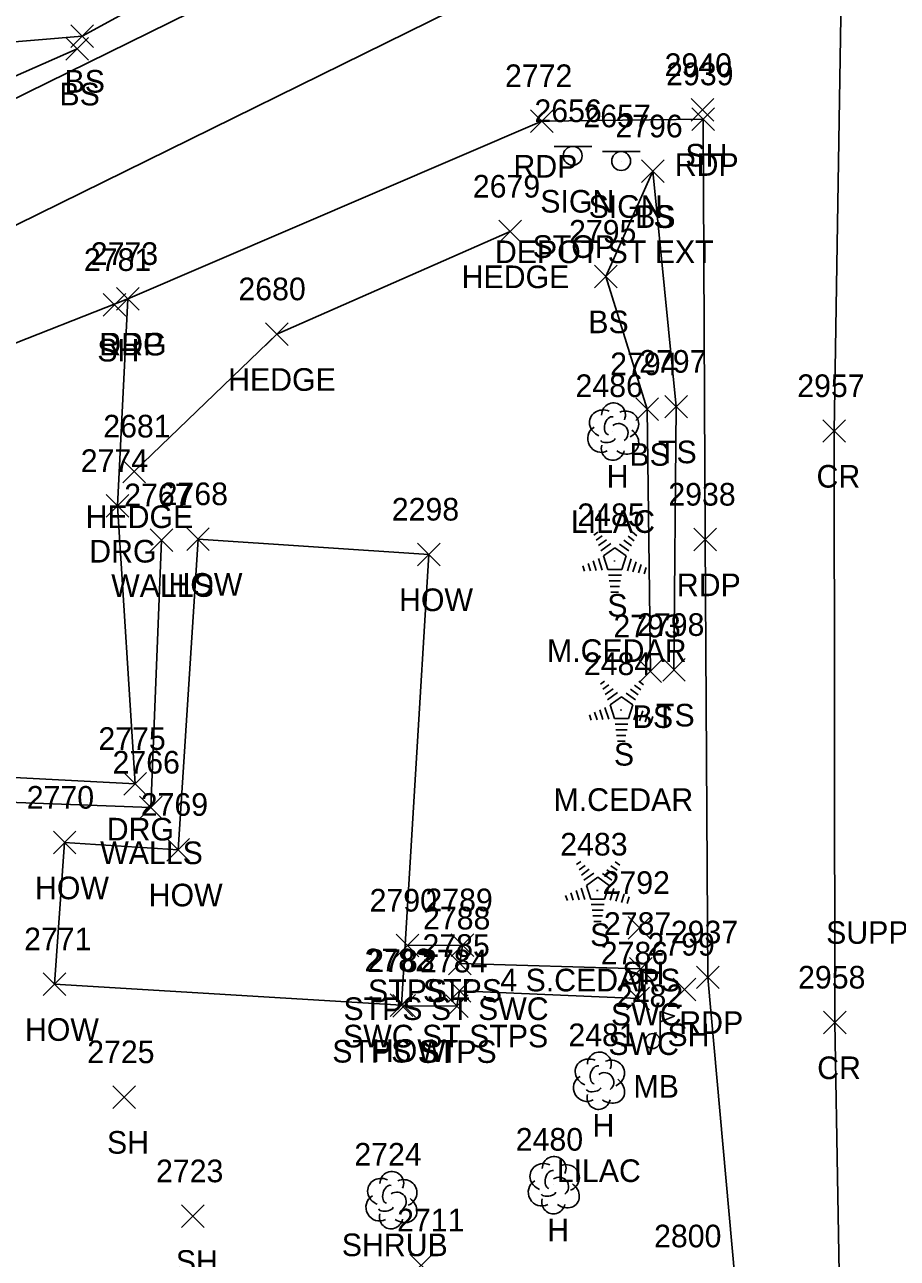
# Model space of a CAD drawing. Extents: x 1609623 to 1616187, y 756677 to 762826.
# Drawn here: x 1610535.9 to 1610613, y 761921.9 to 762030.9 of the extents above; entities that cross this region are included whole.
import ezdxf

# ---------------------------------------------------------------- set-up
doc = ezdxf.new("R2010")
doc.units = 0
for name, color, linetype in [('L_A', 7, 'Continuous'), ('L_C', 7, 'Continuous'), ('L_I', 7, 'Continuous'), ('L_TIC', 7, 'Continuous'), ('LAHR', 7, 'Continuous'), ('LBC', 7, 'Continuous'), ('LBF', 7, 'Continuous'), ('LELB', 7, 'Continuous'), ('LMB', 7, 'Continuous'), ('LSH', 7, 'Continuous'), ('LTC', 7, 'Continuous'), ('LTD', 7, 'Continuous'), ('LWS', 7, 'Continuous'), ('P_A', 7, 'Continuous'), ('P_I', 7, 'Continuous'), ('P_TIC', 7, 'Continuous'), ('PET', 7, 'Continuous'), ('PRC', 7, 'Continuous'), ('R_A', 7, 'Continuous'), ('R_I', 7, 'Continuous'), ('R_TIC', 7, 'Continuous'), ('RDG', 7, 'Continuous'), ('RSW', 7, 'Continuous'), ('S_A', 7, 'Continuous'), ('S_C', 7, 'Continuous'), ('S_I', 7, 'Continuous'), ('SSGN', 7, 'Continuous')]:
    doc.layers.add(name, color=color, linetype=linetype)

msp = doc.modelspace()

# ---------------------------------------------------------------- linework, layer by layer
at = {"layer": 'L_TIC'}
for points in [[(1610539.96, 762028.92), (1610541.96, 762030.92)], [(1610541.96, 762028.92), (1610539.96, 762030.92)], [(1610539.51, 762027.79), (1610541.51, 762029.79)], [(1610541.51, 762027.79), (1610539.51, 762029.79)], [(1610594.76, 762022.39), (1610596.76, 762024.39)], [(1610596.76, 762022.39), (1610594.76, 762024.39)], [(1610590.37, 762016.97), (1610592.37, 762018.97)], [(1610592.37, 762016.97), (1610590.37, 762018.97)], [(1610590.37, 762016.97), (1610592.37, 762018.97)], [(1610592.37, 762016.97), (1610590.37, 762018.97)], [(1610577.78, 762011.65), (1610579.78, 762013.65)], [(1610579.78, 762011.65), (1610577.78, 762013.65)], [(1610586.23, 762007.67), (1610588.23, 762009.67)], [(1610588.23, 762007.67), (1610586.23, 762009.67)], [(1610542.8, 762005.17), (1610544.8, 762007.17)], [(1610544.8, 762005.17), (1610542.8, 762007.17)], [(1610557.15, 762002.58), (1610559.15, 762004.58)], [(1610559.15, 762002.58), (1610557.15, 762004.58)], [(1610592.42, 761996.18), (1610594.42, 761998.18)], [(1610594.42, 761996.18), (1610592.42, 761998.18)], [(1610589.86, 761995.96), (1610591.86, 761997.96)], [(1610591.86, 761995.96), (1610589.86, 761997.96)], [(1610544.56, 761990.46), (1610546.56, 761992.46)], [(1610546.56, 761990.46), (1610544.56, 761992.46)], [(1610546.97, 761984.38), (1610548.97, 761986.38)], [(1610548.97, 761984.38), (1610546.97, 761986.38)], [(1610550.19, 761984.48), (1610552.19, 761986.48)], [(1610552.19, 761984.48), (1610550.19, 761986.48)], [(1610570.57, 761983.12), (1610572.57, 761985.12)], [(1610572.57, 761983.12), (1610570.57, 761985.12)], [(1610590.15, 761972.8), (1610592.15, 761974.8)], [(1610592.15, 761972.8), (1610590.15, 761974.8)], [(1610592.24, 761972.93), (1610594.24, 761974.93)], [(1610594.24, 761972.93), (1610592.24, 761974.93)], [(1610546.01, 761960.77), (1610548.01, 761962.77)], [(1610548.01, 761960.77), (1610546.01, 761962.77)], [(1610538.41, 761957.67), (1610540.41, 761959.67)], [(1610540.41, 761957.67), (1610538.41, 761959.67)], [(1610548.44, 761957.04), (1610550.44, 761959.04)], [(1610550.44, 761957.04), (1610548.44, 761959.04)], [(1610589.19, 761950.14), (1610591.19, 761952.14)], [(1610591.19, 761950.14), (1610589.19, 761952.14)], [(1610568.69, 761948.58), (1610570.69, 761950.58)], [(1610570.69, 761948.58), (1610568.69, 761950.58)], [(1610573.55, 761948.61), (1610575.55, 761950.61)], [(1610575.55, 761948.61), (1610573.55, 761950.61)], [(1610573.33, 761947), (1610575.33, 761949)], [(1610575.33, 761947), (1610573.33, 761949)], [(1610537.52, 761945.16), (1610539.52, 761947.16)], [(1610539.52, 761945.16), (1610537.52, 761947.16)], [(1610573.28, 761944.58), (1610575.28, 761946.58)], [(1610575.28, 761944.58), (1610573.28, 761946.58)], [(1610593.17, 761944.69), (1610595.17, 761946.69)], [(1610595.17, 761944.69), (1610593.17, 761946.69)], [(1610568.16, 761943.3), (1610570.16, 761945.3)], [(1610570.16, 761943.3), (1610568.16, 761945.3)], [(1610568.4, 761943.24), (1610570.4, 761945.24)], [(1610570.4, 761943.24), (1610568.4, 761945.24)], [(1610573.07, 761943.21), (1610575.07, 761945.21)], [(1610575.07, 761943.21), (1610573.07, 761945.21)], [(1610543.66, 761935.19), (1610545.66, 761937.19)], [(1610545.66, 761935.19), (1610543.66, 761937.19)], [(1610549.74, 761924.67), (1610551.74, 761926.67)], [(1610551.74, 761924.67), (1610549.74, 761926.67)], [(1610569.91, 761920.33), (1610571.91, 761922.33)], [(1610571.91, 761920.33), (1610569.91, 761922.33)]]:
    msp.add_lwpolyline(points, dxfattribs=at)
at = {"layer": 'LAHR'}
msp.add_lwpolyline([(1610578.78, 762012.65), (1610558.15, 762003.58), (1610545.56, 761991.46)], dxfattribs=at)
at = {"layer": 'LBC'}
for points in [[(1610571.57, 761984.12), (1610551.19, 761985.48), (1610549.44, 761958.04), (1610539.41, 761958.67), (1610538.52, 761946.16)], [(1610569.16, 761944.3), (1610571.57, 761984.12)], [(1610569.16, 761944.3), (1610538.52, 761946.16)]]:
    msp.add_lwpolyline(points, dxfattribs=at)
at = {"layer": 'LBF'}
for points in [[(1610574.33, 761948), (1610574.55, 761949.61), (1610569.69, 761949.58)], [(1610569.4, 761944.24), (1610574.07, 761944.21), (1610574.28, 761945.58)]]:
    msp.add_lwpolyline(points, dxfattribs=at)
at = {"layer": 'LELB'}
for points in [[(1610593.52, 762087.9), (1610586.3, 762069.19), (1610572.23, 762053.77), (1610574.3, 762048.25), (1610559.77, 762040.18), (1610540.96, 762029.92), (1610522, 762028.31), (1610496.6, 762029.88), (1610470.76, 762014.43), (1610459.21, 762003.19), (1610487.51, 762007.45), (1610510.51, 762015.56), (1610540.51, 762028.79)], [(1610591.15, 761973.8), (1610590.86, 761996.96), (1610587.23, 762008.67), (1610591.37, 762017.97)], [(1610591.37, 762017.97), (1610593.42, 761997.18), (1610593.24, 761973.93)]]:
    msp.add_lwpolyline(points, dxfattribs=at)
at = {"layer": 'LMB'}
for p, q in [((1610592.01, 761943.74), (1610593.3, 761943.35)), ((1610592.01, 761941.14), (1610592.01, 761943.74)), ((1610592.01, 761942.84), (1610593.29, 761943.34)), ((1610591.36, 761941.14), (1610591.36, 761941.14))]:
    msp.add_line(p, q, dxfattribs=at)
msp.add_circle((1610591.36, 761941.14), 0.656, dxfattribs=at)
at = {"layer": 'LSH'}
msp.add_line((1610568.26, 761927.14), (1610568.26, 761927.14), dxfattribs=at)
msp.add_line((1610568.26, 761927.14), (1610568.26, 761927.14), dxfattribs=at)
msp.add_arc((1610568.31, 761928.57), 1.05, 335.5272, 180.9563, dxfattribs=at)
for centre, major_axis, ratio, start_param, end_param in [((1610567.47, 761927.81), (1.21, -0.51), 0.895232, 1.570796, 4.712389), ((1610568.05, 761927.6), (-0.208, -0.792), 0.645439, 3.141593, 6.283185), ((1610569.3, 761927.72), (-1.14, -0.48), 0.949671, 1.570796, 4.712389), ((1610567.18, 761926.43), (0.58, -1.04), 0.959034, 3.141593, 6.283185), ((1610568.76, 761926.97), (-0.5, 0.667), 0.989748, 3.141593, 6.283185), ((1610567.8, 761926.39), (-0.625, -0.083), 0.423636, 0, 3.141593), ((1610569.26, 761926.31), (-1.09, 0.79), 0.841452, 1.570796, 4.712389), ((1610568.26, 761925.64), (0.26, 1.06), 0.942809, 1.570796, 4.712389)]:
    msp.add_ellipse(centre, major_axis=major_axis, ratio=ratio, start_param=start_param, end_param=end_param, dxfattribs=at)
at = {"layer": 'LTC'}
for p, q in [((1610586.16, 761985.84), (1610586.51, 761986.1)), ((1610586.37, 761985.38), (1610586.9, 761985.76)), ((1610586.58, 761984.91), (1610587.28, 761985.42)), ((1610586.79, 761984.44), (1610587.66, 761985.08)), ((1610588.81, 761985.39), (1610589.49, 761984.89)), ((1610589.18, 761985.73), (1610589.73, 761985.33)), ((1610589.56, 761986.08), (1610589.97, 761985.78)), ((1610587.01, 761983.99), (1610588.02, 761984.72)), ((1610587.01, 761983.99), (1610587.4, 761982.8)), ((1610588.02, 761984.72), (1610589.02, 761984)), ((1610588.44, 761985.04), (1610589.25, 761984.45)), ((1610589.02, 761984), (1610588.63, 761982.8)), ((1610585.19, 761983.12), (1610585.34, 761982.65)), ((1610585.65, 761983.34), (1610585.86, 761982.69)), ((1610586.1, 761983.55), (1610586.37, 761982.72)), ((1610586.56, 761983.77), (1610586.89, 761982.75)), ((1610589.46, 761983.73), (1610589.12, 761982.69)), ((1610589.9, 761983.48), (1610589.61, 761982.59)), ((1610590.35, 761983.23), (1610590.11, 761982.5)), ((1610590.79, 761982.98), (1610590.6, 761982.4)), ((1610588.63, 761982.8), (1610587.4, 761982.8)), ((1610588.59, 761982.3), (1610587.45, 761982.3)), ((1610588.51, 761981.8), (1610587.52, 761981.8)), ((1610588.42, 761981.3), (1610587.59, 761981.3)), ((1610588.34, 761980.8), (1610587.66, 761980.8)), ((1610586.74, 761972.68), (1610587.09, 761972.94)), ((1610586.95, 761972.22), (1610587.48, 761972.6)), ((1610587.16, 761971.75), (1610587.86, 761972.26)), ((1610589.39, 761972.23), (1610590.07, 761971.73)), ((1610589.76, 761972.57), (1610590.31, 761972.17)), ((1610590.14, 761972.92), (1610590.55, 761972.62)), ((1610587.37, 761971.28), (1610588.24, 761971.92)), ((1610587.59, 761970.83), (1610588.6, 761971.56)), ((1610588.6, 761971.56), (1610589.6, 761970.84)), ((1610589.02, 761971.88), (1610589.83, 761971.29)), ((1610585.77, 761969.96), (1610585.92, 761969.49)), ((1610586.23, 761970.18), (1610586.44, 761969.53)), ((1610586.68, 761970.39), (1610586.95, 761969.56)), ((1610587.14, 761970.61), (1610587.47, 761969.59)), ((1610587.59, 761970.83), (1610587.98, 761969.64)), ((1610589.6, 761970.84), (1610589.21, 761969.64)), ((1610590.04, 761970.57), (1610589.7, 761969.53)), ((1610590.48, 761970.32), (1610590.19, 761969.43)), ((1610590.93, 761970.07), (1610590.69, 761969.34)), ((1610589.21, 761969.64), (1610587.98, 761969.64)), ((1610589.17, 761969.14), (1610588.03, 761969.14)), ((1610591.37, 761969.82), (1610591.18, 761969.24)), ((1610589.09, 761968.64), (1610588.1, 761968.64)), ((1610589, 761968.14), (1610588.17, 761968.14)), ((1610588.92, 761967.64), (1610588.24, 761967.64)), ((1610584.64, 761956.74), (1610585, 761956.99)), ((1610588.04, 761956.98), (1610588.46, 761956.67)), ((1610584.85, 761956.27), (1610585.38, 761956.65)), ((1610585.06, 761955.8), (1610585.76, 761956.32)), ((1610585.27, 761955.34), (1610586.15, 761955.98)), ((1610586.93, 761955.93), (1610587.74, 761955.34)), ((1610587.3, 761956.28), (1610587.98, 761955.79)), ((1610587.67, 761956.63), (1610588.22, 761956.23)), ((1610585.04, 761954.66), (1610585.37, 761953.65)), ((1610585.5, 761954.88), (1610586.51, 761955.62)), ((1610585.5, 761954.88), (1610585.88, 761953.69)), ((1610586.51, 761955.62), (1610587.5, 761954.89)), ((1610587.5, 761954.89), (1610587.11, 761953.69)), ((1610587.94, 761954.62), (1610587.6, 761953.58)), ((1610583.67, 761954.01), (1610583.83, 761953.55)), ((1610584.13, 761954.23), (1610584.34, 761953.58)), ((1610584.59, 761954.45), (1610584.86, 761953.61)), ((1610587.11, 761953.69), (1610585.88, 761953.69)), ((1610588.39, 761954.37), (1610588.1, 761953.49)), ((1610588.83, 761954.12), (1610588.59, 761953.39)), ((1610589.27, 761953.87), (1610589.09, 761953.3)), ((1610587.07, 761953.19), (1610585.93, 761953.19)), ((1610586.99, 761952.69), (1610586, 761952.69)), ((1610586.91, 761952.19), (1610586.08, 761952.19)), ((1610586.82, 761951.69), (1610586.15, 761951.69))]:
    msp.add_line(p, q, dxfattribs=at)
at = {"layer": 'LTD'}
for p, q in [((1610587.85, 761995.03), (1610587.85, 761995.03)), ((1610587.85, 761995.03), (1610587.85, 761995.03)), ((1610586.6, 761937.69), (1610586.6, 761937.69)), ((1610586.6, 761937.69), (1610586.6, 761937.69)), ((1610582.6, 761928.46), (1610582.6, 761928.46)), ((1610582.6, 761928.46), (1610582.6, 761928.46))]:
    msp.add_line(p, q, dxfattribs=at)
for centre in [(1610587.9, 761996.46), (1610586.65, 761939.12), (1610582.65, 761929.89)]:
    msp.add_arc(centre, 1.05, 335.5272, 180.9563, dxfattribs=at)
for centre, major_axis, ratio, start_param, end_param in [((1610587.06, 761995.69), (1.21, -0.51), 0.895232, 1.570796, 4.712389), ((1610587.65, 761995.49), (-0.208, -0.792), 0.645439, 3.141593, 6.283185), ((1610588.9, 761995.61), (-1.14, -0.48), 0.949671, 1.570796, 4.712389), ((1610586.77, 761994.32), (0.58, -1.04), 0.959034, 3.141593, 6.283185), ((1610588.35, 761994.86), (-0.5, 0.667), 0.989748, 3.141593, 6.283185), ((1610588.85, 761994.19), (-1.09, 0.79), 0.841452, 1.570796, 4.712389), ((1610587.4, 761994.28), (-0.625, -0.083), 0.423636, 0, 3.141593), ((1610587.85, 761993.53), (0.26, 1.06), 0.942809, 1.570796, 4.712389), ((1610585.81, 761938.36), (1.21, -0.51), 0.895232, 1.570796, 4.712389), ((1610587.64, 761938.27), (-1.14, -0.48), 0.949671, 1.570796, 4.712389), ((1610586.39, 761938.15), (-0.208, -0.792), 0.645439, 3.141593, 6.283185), ((1610587.1, 761937.52), (-0.5, 0.667), 0.989748, 3.141593, 6.283185), ((1610585.52, 761936.98), (0.58, -1.04), 0.959034, 3.141593, 6.283185), ((1610587.6, 761936.86), (-1.09, 0.79), 0.841452, 1.570796, 4.712389), ((1610586.6, 761936.19), (0.26, 1.06), 0.942809, 1.570796, 4.712389), ((1610586.14, 761936.94), (-0.625, -0.083), 0.423636, 0, 3.141593), ((1610581.81, 761929.12), (1.21, -0.51), 0.895232, 1.570796, 4.712389), ((1610582.4, 761928.91), (-0.208, -0.792), 0.645439, 3.141593, 6.283185), ((1610583.65, 761929.04), (-1.14, -0.48), 0.949671, 1.570796, 4.712389), ((1610581.52, 761927.75), (0.58, -1.04), 0.959034, 3.141593, 6.283185), ((1610583.1, 761928.29), (-0.5, 0.667), 0.989748, 3.141593, 6.283185), ((1610583.6, 761927.62), (-1.09, 0.79), 0.841452, 1.570796, 4.712389), ((1610582.15, 761927.71), (-0.625, -0.083), 0.423636, 0, 3.141593), ((1610582.6, 761926.96), (0.26, 1.06), 0.942809, 1.570796, 4.712389)]:
    msp.add_ellipse(centre, major_axis=major_axis, ratio=ratio, start_param=start_param, end_param=end_param, dxfattribs=at)
at = {"layer": 'LWS'}
msp.add_lwpolyline([(1610519.79, 761991.16), (1610522.51, 761962.7), (1610547.01, 761961.77), (1610547.97, 761985.38)], dxfattribs=at)
at = {"layer": 'P_TIC'}
for points in [[(1610580.57, 762021.41), (1610582.57, 762023.41)], [(1610582.57, 762021.41), (1610580.57, 762023.41)], [(1610594.82, 762021.57), (1610596.82, 762023.57)], [(1610596.82, 762021.57), (1610594.82, 762023.57)], [(1610543.98, 762005.7), (1610545.98, 762007.7)], [(1610545.98, 762005.7), (1610543.98, 762007.7)], [(1610606.39, 761994.03), (1610608.39, 761996.03)], [(1610608.39, 761994.03), (1610606.39, 761996.03)], [(1610595, 761984.44), (1610597, 761986.44)], [(1610597, 761984.44), (1610595, 761986.44)], [(1610595.22, 761945.77), (1610597.22, 761947.77)], [(1610597.22, 761945.77), (1610595.22, 761947.77)], [(1610606.46, 761941.78), (1610608.46, 761943.78)], [(1610608.46, 761941.78), (1610606.46, 761943.78)]]:
    msp.add_lwpolyline(points, dxfattribs=at)
at = {"layer": 'PET'}
for points in [[(1610577.62, 762049.8), (1610559.53, 762036.47), (1610525.2, 762019.58), (1610492.06, 762004.13), (1610473.85, 761998.71), (1610441.74, 761998.52)], [(1610581.57, 762022.41), (1610544.98, 762006.7), (1610521.33, 761997.39), (1610475.41, 761979.89)], [(1610595.82, 762022.57), (1610581.57, 762022.41)], [(1610616.29, 761888.57), (1610616.43, 761876.71), (1610605.78, 761875.77), (1610604.02, 761892.2), (1610599.18, 761914.05), (1610596.22, 761946.77), (1610596, 761985.44), (1610595.82, 762022.57)]]:
    msp.add_lwpolyline(points, dxfattribs=at)
at = {"layer": 'PRC'}
for points in [[(1610610.25, 762173.6), (1610609.38, 762139.19), (1610609.12, 762094.71), (1610608.21, 762046.28), (1610607.39, 761995.03), (1610607.46, 761942.78), (1610607.99, 761912.16), (1610611.01, 761877.32)], [(1610497.17, 761997.53), (1610533.22, 762012.29), (1610581.21, 762035.95)]]:
    msp.add_lwpolyline(points, dxfattribs=at)
at = {"layer": 'R_TIC'}
for points in [[(1610543.98, 762005.7), (1610545.98, 762007.7)], [(1610545.98, 762005.7), (1610543.98, 762007.7)], [(1610543.09, 761987.41), (1610545.09, 761989.41)], [(1610545.09, 761987.41), (1610543.09, 761989.41)], [(1610544.65, 761962.86), (1610546.65, 761964.86)], [(1610546.65, 761962.86), (1610544.65, 761964.86)], [(1610573.33, 761947), (1610575.33, 761949)], [(1610575.33, 761947), (1610573.33, 761949)], [(1610589.31, 761946.52), (1610591.31, 761948.52)], [(1610591.31, 761946.52), (1610589.31, 761948.52)], [(1610573.28, 761944.58), (1610575.28, 761946.58)], [(1610575.28, 761944.58), (1610573.28, 761946.58)], [(1610589.08, 761943.91), (1610591.08, 761945.91)], [(1610591.08, 761943.91), (1610589.08, 761945.91)]]:
    msp.add_lwpolyline(points, dxfattribs=at)
at = {"layer": 'RDG'}
msp.add_lwpolyline([(1610544.98, 762006.7), (1610544.09, 761988.41), (1610545.65, 761963.86), (1610524.19, 761964.97), (1610522.49, 761988.96), (1610521.33, 761997.39)], dxfattribs=at)
at = {"layer": 'RSW'}
msp.add_lwpolyline([(1610574.28, 761945.58), (1610590.08, 761944.91), (1610590.31, 761947.52), (1610574.33, 761948)], dxfattribs=at)
at = {"layer": 'SSGN'}
for p, q in [((1610582.64, 762020.17), (1610585.98, 762020.17)), ((1610584.29, 762019.34), (1610584.29, 762019.34)), ((1610586.92, 762019.71), (1610590.25, 762019.71)), ((1610588.57, 762018.88), (1610588.57, 762018.88))]:
    msp.add_line(p, q, dxfattribs=at)
for centre in [(1610584.29, 762019.34), (1610588.57, 762018.88)]:
    msp.add_circle(centre, 0.833, dxfattribs=at)

# ---------------------------------------------------------------- texts
at = {"layer": 'L_A'}
for s, p in [('BS', (1610539.4, 762024.92)), ('BS', (1610538.95, 762023.79)), ('SH', (1610594.25, 762018.39)), ('TS', (1610589.78, 762012.97)), ('BS', (1610589.81, 762012.97)), ('HEDGE', (1610574.48, 762007.65)), ('BS', (1610585.67, 762003.67)), ('SH', (1610542.29, 762001.17)), ('HEDGE', (1610553.85, 761998.58)), ('BS', (1610589.3, 761991.96)), ('TS', (1610591.83, 761992.18)), ('H', (1610587.29, 761990.03)), ('HEDGE', (1610541.26, 761986.46)), ('WALLS', (1610543.52, 761980.38)), ('HOW', (1610548.58, 761980.48)), ('HOW', (1610568.95, 761979.12)), ('S', (1610587.35, 761978.63)), ('TS', (1610591.65, 761968.93)), ('BS', (1610589.59, 761968.8)), ('S', (1610587.93, 761965.47)), ('WALLS', (1610542.55, 761956.77)), ('HOW', (1610536.79, 761953.67)), ('HOW', (1610546.83, 761953.04)), ('S', (1610585.83, 761949.53)), ('SH', (1610588.67, 761946.14)), ('STPS', (1610566.21, 761944.58)), ('STPS', (1610571.06, 761944.61)), ('STPS ST SWC', (1610564.04, 761943)), ('HOW', (1610535.9, 761941.16)), ('SWC ST STPS', (1610564, 761940.58)), ('SH', (1610592.66, 761940.69)), ('STPS ST', (1610563.05, 761939.24)), ('HOW', (1610566.55, 761939.3)), ('STPS', (1610570.59, 761939.21)), ('MB', (1610589.66, 761936.14)), ('H', (1610586.04, 761932.69)), ('SH', (1610543.15, 761931.19)), ('H', (1610582.04, 761923.46)), ('SHRUB', (1610563.89, 761922.14)), ('SH', (1610549.23, 761920.67))]:
    msp.add_text(s, height=2, dxfattribs=at).set_placement(p)
at = {"layer": 'L_C'}
for s, p in [('LILAC', (1610584.13, 761986.03)), ('M.CEDAR', (1610582.02, 761974.63)), ('M.CEDAR', (1610582.6, 761961.47)), ('SUPPOSEDLY LARGEST HARDHACK IN', (1610606.68, 761949.73)), ('4 S.CEDARS', (1610577.9, 761945.53)), ('LILAC', (1610582.88, 761928.69))]:
    msp.add_text(s, height=2, dxfattribs=at).set_placement(p)
at = {"layer": 'L_I'}
for s, p in [('2940', (1610592.41, 762026.39)), ('2796', (1610588.06, 762020.97)), ('2796', (1610588.06, 762020.97)), ('2679', (1610575.47, 762015.65)), ('2795', (1610583.97, 762011.67)), ('2781', (1610541.11, 762009.17)), ('2680', (1610554.76, 762006.58)), ('2794', (1610587.6, 761999.96)), ('2797', (1610590.16, 762000.18)), ('2486', (1610584.54, 761998.03)), ('2681', (1610542.82, 761994.46)), ('2767', (1610544.67, 761988.38)), ('2768', (1610547.89, 761988.48)), ('2298', (1610568.31, 761987.12)), ('2485', (1610584.7, 761986.63)), ('2793', (1610587.89, 761976.8)), ('2798', (1610589.98, 761976.93)), ('2484', (1610585.28, 761973.47)), ('2766', (1610543.64, 761964.77)), ('2770', (1610536.06, 761961.67)), ('2769', (1610546.13, 761961.04)), ('2483', (1610583.19, 761957.53)), ('2792', (1610586.93, 761954.14)), ('2790', (1610566.35, 761952.58)), ('2789', (1610571.28, 761952.61)), ('2788', (1610571.07, 761951)), ('2771', (1610535.83, 761949.16)), ('2785', (1610571.02, 761948.58)), ('2799', (1610590.9, 761948.69)), ('2782', (1610565.9, 761947.3)), ('2783', (1610566.14, 761947.24)), ('2784', (1610570.81, 761947.21)), ('2482', (1610588.1, 761944.14)), ('2481', (1610583.91, 761940.69)), ('2725', (1610541.4, 761939.19)), ('2480', (1610579.26, 761931.46)), ('2724', (1610565, 761930.14)), ('2723', (1610547.48, 761928.67)), ('2711', (1610568.78, 761924.33)), ('2800', (1610591.48, 761922.92))]:
    msp.add_text(s, height=2, dxfattribs=at).set_placement(p)
at = {"layer": 'LTC'}
for p in [(1610587.9, 761983.74), (1610588.48, 761970.58), (1610586.39, 761954.63)]:
    msp.add_text('.', height=1.04, rotation=270, dxfattribs=at).set_placement(p)
at = {"layer": 'P_A'}
for s, p in [('RDP', (1610579.06, 762017.41)), ('RDP', (1610593.31, 762017.57)), ('RDP', (1610542.47, 762001.7)), ('CR', (1610605.83, 761990.03)), ('RDP', (1610593.49, 761980.44)), ('RDP', (1610593.71, 761941.77)), ('CR', (1610605.89, 761937.78))]:
    msp.add_text(s, height=2, dxfattribs=at).set_placement(p)
at = {"layer": 'P_I'}
for s, p in [('2939', (1610592.55, 762025.57)), ('2772', (1610578.31, 762025.41)), ('2773', (1610541.72, 762009.7)), ('2957', (1610604.13, 761998.03)), ('2938', (1610592.74, 761988.44)), ('2937', (1610592.96, 761949.77)), ('2958', (1610604.2, 761945.78))]:
    msp.add_text(s, height=2, dxfattribs=at).set_placement(p)
at = {"layer": 'R_A'}
for s, p in [('DRG', (1610542.47, 762001.7)), ('DRG', (1610541.58, 761983.41)), ('DRG', (1610543.13, 761958.86)), ('STPS ST SWC', (1610564.04, 761943)), ('SWC', (1610587.67, 761942.52)), ('SWC ST STPS', (1610564, 761940.58)), ('SWC', (1610587.44, 761939.91))]:
    msp.add_text(s, height=2, dxfattribs=at).set_placement(p)
at = {"layer": 'R_I'}
for s, p in [('2773', (1610541.72, 762009.7)), ('2774', (1610540.83, 761991.41)), ('2775', (1610542.39, 761966.86)), ('2788', (1610571.07, 761951)), ('2787', (1610587.05, 761950.52)), ('2785', (1610571.02, 761948.58)), ('2786', (1610586.77, 761947.91))]:
    msp.add_text(s, height=2, dxfattribs=at).set_placement(p)
at = {"layer": 'S_A'}
for p in [(1610581.43, 762014.32), (1610585.7, 762013.86)]:
    msp.add_text('SIGN', height=2, dxfattribs=at).set_placement(p)
at = {"layer": 'S_C'}
for s, p in [('STOP', (1610580.75, 762010.32)), ('DEPOT ST EXT', (1610577.42, 762009.86))]:
    msp.add_text(s, height=2, dxfattribs=at).set_placement(p)
at = {"layer": 'S_I'}
for s, p in [('2656', (1610580.91, 762022.32)), ('2657', (1610585.24, 762021.86))]:
    msp.add_text(s, height=2, dxfattribs=at).set_placement(p)

doc.saveas('drawing.dxf')
